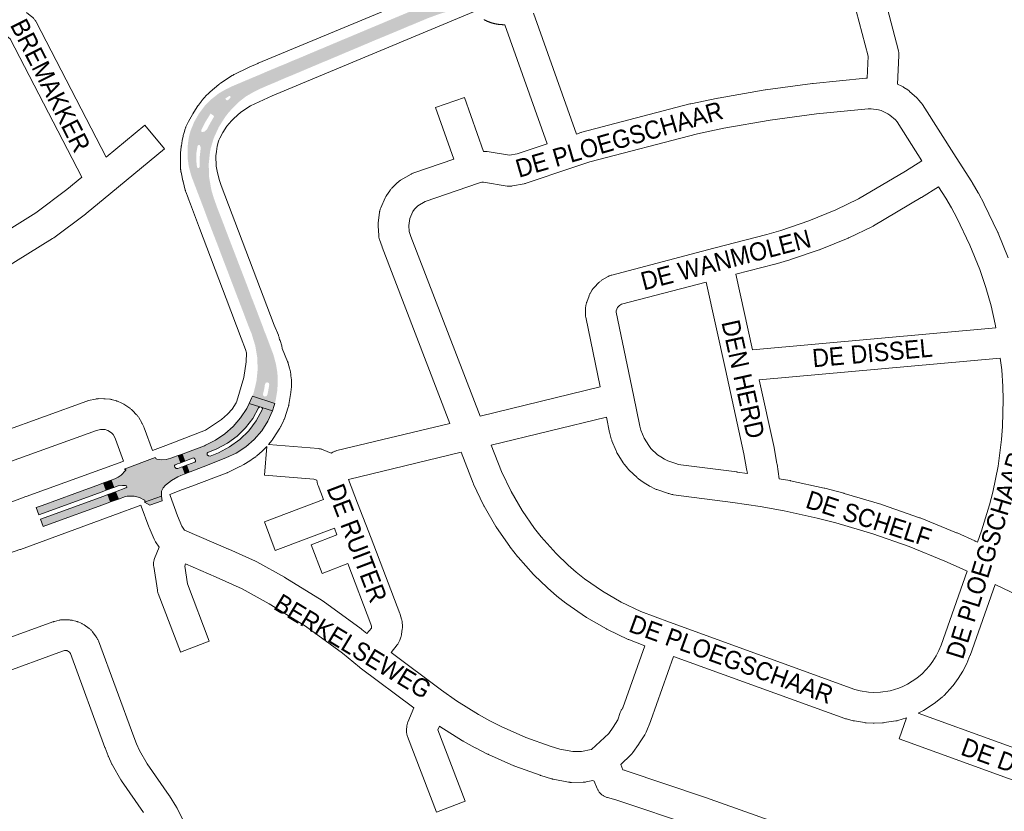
# Paper-space layout 'Layout1' of a CAD drawing. Header units: metres. Extents: x 123097 to 144122, y 392739 to 407589.
# Tile 473 of 510: x 138419 to 138836, y 400017 to 400352. Entities that reach past the tile are written whole.
import ezdxf
from ezdxf.enums import TextEntityAlignment as Align

# ---------------------------------------------------------------- set-up
doc = ezdxf.new("R2010")
doc.units = ezdxf.units.M
doc.header["$MEASUREMENT"] = 0
for name, color, linetype, lineweight in [('gs-anno-wegen algemeen tekst', 7, 'Continuous', 0), ('gs-knt-aanvullende hoofdweg', 7, 'Continuous', 0), ('gs-knt-wegen algemeen', 7, 'Continuous', 0), ('ir-ARC-asfalt-hoofdwegen-te inspecteren', 5, 'Continuous', 0)]:
    doc.layers.add(name, color=color, linetype=linetype, lineweight=lineweight)
doc.styles.add('Style-Arial', font='arial.ttf')

psp = doc.layouts.get("Layout1")

# ---------------------------------------------------------------- hatches: boundary and pattern name
at = {"layer": 'ir-ARC-asfalt-hoofdwegen-te inspecteren', "linetype": 'Continuous', "lineweight": 13, "extrusion": (0, 0, -1)}
h = psp.add_hatch(color=5, dxfattribs=at)
h.paths.add_polyline_path([(-138500.308, 400297.766), (-138500.935, 400300.018), (-138501.653, 400302.242), (-138503.736, 400306.742), (-138506.384, 400310.934), (-138507.653, 400312.556), (-138509.001, 400314.113), (-138511.953, 400317.138), (-138515.298, 400319.721), (-138518.97, 400321.813), (-138521.377, 400322.966), (-138524.945, 400324.511), (-138527.539, 400325.577), (-138530.87, 400327.038), (-138532.352, 400327.67), (-138534.198, 400328.403), (-138539.905, 400330.822), (-138541.377, 400331.449), (-138547.151, 400333.889), (-138547.501, 400334.061), (-138548.711, 400334.518), (-138556.249, 400337.707), (-138557.713, 400338.333), (-138560.692, 400339.59), (-138562.648, 400340.403), (-138570.198, 400343.609), (-138573.499, 400344.961), (-138581.031, 400348.099), (-138584.529, 400349.595), (-138585.316, 400349.889), (-138592.081, 400352.731), (-138596.297, 400354.289), (-138598.4, 400354.978), (-138600.522, 400355.615), (-138605.357, 400356.991), (-138609.213, 400357.989), (-138611.273, 400358.451), (-138612.299, 400358.709), (-138613.78, 400358.865), (-138613.94, 400358.865), (-138614.094, 400358.812), (-138612.657, 400360.77), (-138611.576, 400362.944), (-138611.265, 400362.459), (-138610.223, 400362.067), (-138607.924, 400361.309), (-138606.658, 400360.919), (-138606.214, 400361.034), (-138606.033, 400361.455), (-138606.255, 400361.856), (-138607.561, 400362.388), (-138609.794, 400363.374), (-138610.757, 400363.745), (-138611.095, 400363.772), (-138611.353, 400363.551), (-138610.692, 400366.436), (-138610.646, 400369.395), (-138610.589, 400369.096), (-138610.418, 400368.845), (-138607.909, 400367.376), (-138606.291, 400366.475), (-138598.542, 400362.272), (-138594.721, 400360.229), (-138591.001, 400358.319), (-138589.098, 400357.443), (-138581.36, 400354.219), (-138575.028, 400351.578), (-138573.242, 400350.806), (-138565.647, 400347.64), (-138564.308, 400347.078), (-138557.85, 400344.354), (-138556.167, 400343.664), (-138548.646, 400340.493), (-138547.633, 400340.043), (-138547.228, 400339.919), (-138540.571, 400337.084), (-138539.029, 400336.423), (-138534.701, 400334.647), (-138531.521, 400333.261), (-138529.78, 400332.582), (-138523.206, 400329.825), (-138521.946, 400329.256), (-138514.376, 400326.081), (-138513.13, 400325.548), (-138509.59, 400324.045), (-138506.608, 400322.628), (-138503.75, 400320.975), (-138500.569, 400318.487), (-138497.715, 400315.63), (-138495.241, 400312.34), (-138493.211, 400308.758), (-138491.661, 400304.945), (-138491.045, 400302.533), (-138490.648, 400300.076), (-138495.142, 400299.122), (-138495.561, 400299.012)])
h.paths.add_polyline_path([(-138507.119, 400317.951), (-138507.514, 400318.082), (-138508.554, 400318.974), (-138508.681, 400319.406), (-138508.412, 400319.767), (-138507.962, 400319.77), (-138506.385, 400318.679), (-138506.781, 400318.194)], flags=16)
h.paths.add_polyline_path([(-138496.555, 400304.51), (-138497.731, 400304.779), (-138498.603, 400305.612), (-138500.029, 400308.291), (-138501.526, 400310.856), (-138501.592, 400311.254), (-138501.346, 400311.573), (-138500.203, 400312.365), (-138498.051, 400308.893), (-138496.206, 400305.249), (-138496.205, 400304.797)], flags=16)
at = {"layer": 'ir-ARC-asfalt-hoofdwegen-te inspecteren', "linetype": 'Continuous', "lineweight": 13}
h = psp.add_hatch(color=5, dxfattribs=at)
h.paths.add_polyline_path([(138527.393, 400189.482), (138517.919, 400192.612), (138518.448, 400194.025), (138519.628, 400198.947), (138520.134, 400203.925), (138519.976, 400208.926), (138519.156, 400213.862), (138517.688, 400218.646), (138517.619, 400218.934), (138517.068, 400220.238), (138515.655, 400223.841), (138513.86, 400228.6), (138509.134, 400240.967), (138507.333, 400245.725), (138504.247, 400253.792), (138503.869, 400254.868), (138500.896, 400262.533), (138498.565, 400268.672), (138497.706, 400271.032), (138495.682, 400276.347), (138495.029, 400278.051), (138493.803, 400281.282), (138492.195, 400285.476), (138491.819, 400286.619), (138490.906, 400290.171), (138490.436, 400293.809), (138490.417, 400297.477), (138490.648, 400300.076), (138495.142, 400299.122), (138494.687, 400298.694), (138494.196, 400295.707), (138494.109, 400292.681), (138494.426, 400289.671), (138494.736, 400289.255), (138495.253, 400289.293), (138495.499, 400289.749), (138495.54, 400293.524), (138495.953, 400297.276), (138495.947, 400298.081), (138495.702, 400298.847), (138495.64, 400298.936), (138495.561, 400299.012), (138500.308, 400297.766), (138499.974, 400296.32), (138499.396, 400290.879), (138499.578, 400285.41), (138500.518, 400280.019), (138501.553, 400276.542), (138502.528, 400273.817), (138503.019, 400272.436), (138504.731, 400268.029), (138507.622, 400260.434), (138508.786, 400257.373), (138510.538, 400252.818), (138512.321, 400248.162), (138515.283, 400240.483), (138516.39, 400237.564), (138517.706, 400233.977), (138518.075, 400233.154), (138519.373, 400229.747), (138522.275, 400222.128), (138522.831, 400220.542), (138523.802, 400218.154), (138525.143, 400214.567), (138526.682, 400210.498), (138527.037, 400209.353), (138527.881, 400206.171), (138528.423, 400202.923), (138528.602, 400200.954), (138528.668, 400198.979), (138528.455, 400194.921), (138527.774, 400190.915)])
h.paths.add_polyline_path([(138523.003, 400192.432), (138522.465, 400192.915), (138522.426, 400193.637), (138522.908, 400195.598), (138523.234, 400197.64), (138523.545, 400198.261), (138524.203, 400198.484), (138524.273, 400198.477), (138524.894, 400198.098), (138525.042, 400197.386), (138524.646, 400195.094), (138524.237, 400193.111), (138523.772, 400192.495)], flags=16)
for points in [[(138526.409, 400186.403), (138527.168, 400188.636), (138527.393, 400189.482), (138517.919, 400192.612), (138517.577, 400191.7), (138516.578, 400189.427), (138521.036, 400188.056), (138521.664, 400187.982), (138521.928, 400187.781)], [(138490.418, 400163.482), (138489.933, 400163.297), (138491.092, 400160.32), (138491.476, 400160.467), (138496.997, 400162.613), (138506.709, 400166.387), (138511.069, 400168.441), (138515.097, 400171.088), (138518.712, 400174.276), (138521.842, 400177.941), (138524.425, 400182.011), (138526.409, 400186.403), (138521.928, 400187.781), (138522.16, 400187.286), (138522.069, 400186.748), (138519.527, 400182.106), (138516.332, 400177.887), (138512.554, 400174.18), (138508.275, 400171.067), (138503.586, 400168.613), (138499.969, 400167.141), (138499.256, 400167.226), (138498.787, 400167.77), (138498.69, 400168.079), (138498.704, 400168.474), (138499.001, 400168.734), (138502.901, 400170.303), (138507.354, 400172.642), (138511.416, 400175.609), (138514.999, 400179.14), (138518.026, 400183.158), (138520.43, 400187.577), (138521.036, 400188.056), (138516.578, 400189.427), (138515.5, 400187.298), (138512.886, 400183.334), (138509.781, 400179.741), (138506.236, 400176.582), (138502.312, 400173.908), (138498.075, 400171.765), (138497.608, 400171.59), (138492.66, 400169.718), (138488.553, 400168.196), (138488.112, 400168.032), (138489.259, 400165.028), (138489.757, 400165.219), (138492.834, 400166.377), (138493.237, 400166.356), (138493.51, 400166.059), (138493.648, 400165.705), (138493.785, 400165.351), (138493.765, 400164.942), (138493.473, 400164.656)], [(138458.08, 400157.026), (138459.259, 400153.91), (138461.1, 400154.531), (138462.928, 400154.779), (138464.14, 400154.75), (138464.583, 400154.516), (138464.663, 400154.022), (138464.318, 400153.66), (138459.944, 400152.075), (138461.114, 400148.946), (138464.15, 400149.998), (138464.851, 400150.144), (138465.558, 400150.239), (138467.888, 400150.196), (138470.144, 400149.616), (138472.206, 400148.53), (138472.319, 400148.455), (138472.394, 400148.342), (138472.405, 400147.937), (138472.145, 400147.627), (138479.411, 400150.261), (138479.357, 400150.739), (138479.433, 400152.323), (138480.062, 400153.779), (138481.163, 400154.921), (138483.628, 400156.851), (138486.341, 400158.412), (138487.519, 400158.913), (138488.962, 400159.503), (138489.393, 400159.668), (138488.239, 400162.651), (138487.795, 400162.481), (138486.3, 400161.923), (138485.551, 400161.937), (138485.042, 400162.487), (138484.886, 400162.961), (138484.919, 400163.149), (138485.037, 400163.334), (138485.213, 400163.465), (138485.643, 400163.652), (138486.141, 400163.869), (138487.096, 400164.201), (138487.577, 400164.385), (138486.428, 400167.408), (138486.093, 400167.284), (138484.488, 400166.689), (138483.397, 400166.285), (138481.423, 400165.721), (138479.373, 400165.595), (138478.37, 400165.696), (138477.384, 400165.902), (138477.115, 400166.068), (138476.999, 400166.363), (138476.85, 400166.243), (138476.71, 400166.627), (138463.624, 400161.697), (138463.988, 400161.677), (138464.239, 400161.413), (138464.27, 400161.209), (138464.206, 400161.012), (138462.279, 400159.064), (138461.027, 400158.228), (138459.668, 400157.58)], [(138454.799, 400155.81), (138453.111, 400155.185), (138442.619, 400151.357), (138428.912, 400146.303), (138426.365, 400145.424), (138427.502, 400142.306), (138454.285, 400152.075), (138455.974, 400152.698)], [(138428.149, 400140.416), (138429.327, 400137.345), (138431.946, 400138.289), (138456.089, 400147.108), (138457.779, 400147.726), (138456.642, 400150.862), (138454.953, 400150.241)]]:
    psp.add_hatch(color=5, dxfattribs=at).paths.add_polyline_path(points, flags=0)

# ---------------------------------------------------------------- linework, layer by layer
at = {"layer": 'gs-knt-aanvullende hoofdweg', "color": 7, "linetype": 'Continuous', "flags": 128}
for points in [[(138475.585, 400169.54), (138481.241, 400171.638), (138481.279, 400171.653), (138483.045, 400172.32), (138498.035, 400178.157), (138504.775, 400182.653), (138507.357, 400184.905), (138509.271, 400187.04), (138511.017, 400189.776), (138511.362, 400190.5), (138514.276, 400200.546), (138515.271, 400207.076), (138515.339, 400210.896), (138515.018, 400212.323), (138513.168, 400217.203), (138506.814, 400233.958), (138495.492, 400263.801), (138491.637, 400273.981), (138491.628, 400274.005), (138490.668, 400276.564), (138490.659, 400276.59), (138490.629, 400276.67), (138489.701, 400279.234), (138489.621, 400279.467), (138489.598, 400279.544), (138489.585, 400279.584), (138489.549, 400279.702), (138489.484, 400279.94), (138488.555, 400283.595), (138488.526, 400283.716), (138488.502, 400283.818), (138488.163, 400285.25), (138488.124, 400285.423), (138487.667, 400287.581), (138487.652, 400287.652), (138487.608, 400287.878), (138487.589, 400287.986), (138487.56, 400288.177), (138487.551, 400288.255), (138487.542, 400288.322), (138487.534, 400288.393), (138487.525, 400288.478), (138487.509, 400288.659), (138487.501, 400288.78), (138487.492, 400288.998), (138487.49, 400289.083), (138487.399, 400292.322), (138487.396, 400292.532), (138487.396, 400294.668), (138487.397, 400294.793), (138487.398, 400294.864), (138487.399, 400294.999), (138487.406, 400295.155), (138487.409, 400295.227), (138487.412, 400295.268), (138487.415, 400295.331), (138487.446, 400295.661), (138487.749, 400298.266), (138487.778, 400298.483), (138487.803, 400298.641), (138487.812, 400298.699), (138488.186, 400300.923), (138488.21, 400301.059), (138488.511, 400302.673), (138488.526, 400302.751), (138488.568, 400302.961), (138488.607, 400303.129), (138488.636, 400303.248), (138488.707, 400303.503), (138488.716, 400303.532), (138489.097, 400304.82), (138489.117, 400304.886), (138489.408, 400305.839), (138489.42, 400305.876), (138489.515, 400306.164), (138489.523, 400306.189), (138489.635, 400306.484), (138489.64, 400306.496), (138489.77, 400306.799), (138490.517, 400308.434), (138490.66, 400308.729), (138490.816, 400309.018), (138492.511, 400312.007), (138492.689, 400312.304), (138494.546, 400315.251), (138494.6, 400315.336), (138494.701, 400315.489), (138494.787, 400315.611), (138494.866, 400315.72), (138494.985, 400315.876), (138495.039, 400315.945), (138496.397, 400317.681), (138496.525, 400317.841), (138497.543, 400319.071), (138497.618, 400319.161), (138497.719, 400319.281), (138497.849, 400319.427), (138497.903, 400319.484), (138498.092, 400319.682), (138499.593, 400321.185), (138499.814, 400321.397), (138500.044, 400321.601), (138503.694, 400324.699), (138503.931, 400324.893), (138504.015, 400324.955), (138504.053, 400324.986), (138504.094, 400325.014), (138504.177, 400325.077), (138504.43, 400325.25), (138509.37, 400328.496), (138509.646, 400328.669), (138509.649, 400328.671), (138509.691, 400328.695), (138509.724, 400328.714), (138509.928, 400328.829), (138509.935, 400328.833), (138510.028, 400328.881), (138510.088, 400328.913), (138510.144, 400328.94), (138510.218, 400328.978), (138510.228, 400328.982), (138516.316, 400331.934), (138516.543, 400332.039), (138520.151, 400333.642), (138520.306, 400333.709), (138606.442, 400369.675)], [(138611.551, 400355.531), (138526.247, 400319.913), (138522.648, 400318.22), (138517.096, 400315.601), (138513.063, 400312.951), (138510, 400310.35), (138509.007, 400309.357), (138507.1, 400306.976), (138505.442, 400304.36), (138504.042, 400301.893), (138503.645, 400301.025), (138503.537, 400300.663), (138503.025, 400298.484), (138502.643, 400296.313), (138502.423, 400294.42), (138502.495, 400290.093), (138503.141, 400287.184), (138503.95, 400283.998), (138504.734, 400281.835), (138504.738, 400281.822), (138527.168, 400222.645), (138528.913, 400218.468), (138529.033, 400218.163), (138529.139, 400217.854), (138529.231, 400217.54), (138529.31, 400217.223), (138529.437, 400216.659), (138529.617, 400216.185), (138529.76, 400215.773), (138530.204, 400214.36), (138530.316, 400213.965), (138530.407, 400213.564), (138530.475, 400213.159), (138530.534, 400212.746), (138532.786, 400207.34), (138532.8, 400207.305), (138532.89, 400207.08), (138532.902, 400207.05), (138532.972, 400206.852), (138532.98, 400206.827), (138533.005, 400206.755), (138533.096, 400206.457), (138533.681, 400204.428), (138533.791, 400203.954), (138533.792, 400203.951), (138533.793, 400203.947), (138533.871, 400203.552), (138534.163, 400201.949), (138534.21, 400201.483), (138534.221, 400201.375), (138534.234, 400201.265), (138534.239, 400201.19), (138534.244, 400201.137), (138534.414, 400199.437), (138534.433, 400196.912), (138534.273, 400194.963), (138534.247, 400194.639), (138534.244, 400194.608), (138534.241, 400194.572), (138534.22, 400194.395), (138534.189, 400194.183), (138533.373, 400189.108), (138533.318, 400188.807), (138533.305, 400188.747), (138533.296, 400188.707), (138533.281, 400188.64), (138533.251, 400188.507), (138533.199, 400188.309), (138533.187, 400188.27), (138533.171, 400188.21), (138533.08, 400187.917), (138531.449, 400183.044), (138531.346, 400182.757), (138531.308, 400182.663), (138531.29, 400182.615), (138531.269, 400182.567), (138531.231, 400182.474), (138531.106, 400182.196), (138529.962, 400179.796), (138529.824, 400179.522), (138529.674, 400179.253), (138529.514, 400178.99), (138526.769, 400174.687), (138526.619, 400174.46), (138526.511, 400174.309), (138526.494, 400174.286), (138526.46, 400174.239), (138526.231, 400173.947), (138524.688, 400172.064)], [(138624.908, 400350.036), (138624.863, 400350.035), (138624.695, 400350.033), (138624.561, 400350.033), (138624.505, 400350.033), (138624.37, 400350.034), (138624.258, 400350.036), (138624.209, 400350.037), (138624.167, 400350.036), (138624.124, 400350.039), (138624.012, 400350.042), (138623.878, 400350.047), (138623.822, 400350.05), (138623.688, 400350.056), (138623.58, 400350.061), (138623.445, 400350.069), (138623.33, 400350.077), (138623.196, 400350.087), (138623.136, 400350.092), (138623.003, 400350.103), (138622.897, 400350.112), (138622.763, 400350.125), (138622.653, 400350.137), (138622.602, 400350.142), (138622.579, 400350.145), (138622.519, 400350.152), (138622.457, 400350.159), (138622.324, 400350.175), (138622.214, 400350.189), (138622.081, 400350.207), (138621.971, 400350.223), (138621.838, 400350.243), (138621.729, 400350.26), (138621.596, 400350.282), (138621.533, 400350.292), (138621.401, 400350.315), (138621.347, 400350.325), (138621.215, 400350.349), (138621.053, 400350.38), (138620.921, 400350.407), (138620.856, 400350.421), (138620.725, 400350.449), (138620.619, 400350.473), (138620.488, 400350.503), (138620.435, 400350.515), (138620.304, 400350.546), (138620.185, 400350.575), (138620.055, 400350.608), (138619.951, 400350.635), (138619.821, 400350.67), (138619.754, 400350.688), (138619.625, 400350.724), (138619.533, 400350.751), (138619.529, 400350.752), (138619.522, 400350.754), (138619.393, 400350.792), (138619.342, 400350.807), (138619.213, 400350.846), (138619.095, 400350.883), (138618.967, 400350.924), (138618.85, 400350.963), (138618.723, 400351.006), (138618.673, 400351.023), (138618.545, 400351.067), (138618.429, 400351.108), (138618.303, 400351.154), (138618.204, 400351.191), (138618.078, 400351.239), (138618.046, 400351.251), (138618.043, 400351.253), (138618.011, 400351.265), (138617.886, 400351.314), (138617.818, 400351.341), (138617.694, 400351.391), (138617.551, 400351.45), (138617.427, 400351.503), (138617.407, 400351.512), (138617.284, 400351.565), (138617.144, 400351.627), (138617, 400351.693), (138616.878, 400351.749), (138616.72, 400351.824), (138616.614, 400351.875), (138616.606, 400351.879), (138616.598, 400351.883), (138616.531, 400351.916), (138616.411, 400351.976), (138616.344, 400352.01), (138616.225, 400352.071), (138616.137, 400352.117), (138616.018, 400352.18)], [(138524.002, 400171.294), (138522.04, 400169.274), (138519.764, 400167.304), (138519.537, 400167.112), (138519.522, 400167.1), (138519.504, 400167.086), (138519.303, 400166.929), (138518.606, 400166.407), (138518.38, 400166.244), (138516.825, 400165.151), (138514.329, 400163.653), (138514.047, 400163.488), (138513.969, 400163.445), (138513.006, 400162.911), (138512.652, 400162.727), (138507.539, 400160.236), (138507.532, 400160.233), (138507.471, 400160.203), (138507.419, 400160.179), (138507.3, 400160.122), (138507.185, 400160.071), (138507.151, 400160.056), (138507.117, 400160.042), (138507.063, 400160.02), (138506.825, 400159.924), (138492.299, 400154.464), (138488.278, 400152.952), (138482.883, 400150.925)], [(138392.752, 400138.93), (138421.947, 400150.037), (138422.057, 400150.078), (138461.536, 400164.393), (138463.362, 400165.055)], [(138470.681, 400146.385), (138468.432, 400145.557), (138461.442, 400142.982), (138419.605, 400127.576), (138419.45, 400127.52), (138400.469, 400121)]]:
    psp.add_lwpolyline(points, dxfattribs=at)
at = {"layer": 'gs-knt-wegen algemeen', "color": 7, "linetype": 'Continuous', "flags": 128}
for points in [[(138636.993, 400354.91), (138655.147, 400303.702), (138657.008, 400304.321), (138657.206, 400304.383), (138657.209, 400304.385), (138657.213, 400304.385), (138657.413, 400304.441), (138703.25, 400316.45), (138703.412, 400316.491), (138703.575, 400316.527), (138715.065, 400318.915), (138715.267, 400318.953), (138735.057, 400322.418), (138735.313, 400322.458), (138755.227, 400325.132), (138755.464, 400325.16), (138777.763, 400327.323), (138778.019, 400327.342), (138778.272, 400327.352), (138778.714, 400336.649), (138768.651, 400375.288, -0.3839127)], [(138601.597, 400181.043), (138572.886, 400255.7), (138572.807, 400255.917), (138571.754, 400258.974), (138571.664, 400259.256), (138571.586, 400259.543), (138571.522, 400259.833), (138571.472, 400260.125), (138571.434, 400260.419), (138571.41, 400260.714), (138571.173, 400264.774), (138571.163, 400265.067), (138571.165, 400265.36), (138571.181, 400265.653), (138571.21, 400265.945), (138571.77, 400270.514), (138571.81, 400270.79), (138571.862, 400271.063), (138571.925, 400271.335), (138572, 400271.603), (138572.086, 400271.868), (138572.183, 400272.129), (138572.292, 400272.385), (138574.211, 400276.665), (138574.328, 400276.912), (138574.455, 400277.154), (138574.592, 400277.391), (138574.74, 400277.621), (138576.115, 400279.677), (138576.266, 400279.893), (138576.426, 400280.104), (138576.594, 400280.307), (138576.771, 400280.504), (138576.955, 400280.693), (138579.417, 400283.121), (138579.613, 400283.307), (138579.817, 400283.484), (138580.028, 400283.653), (138580.246, 400283.813), (138580.471, 400283.964), (138580.701, 400284.105), (138585.115, 400286.687), (138585.342, 400286.814), (138585.573, 400286.931), (138585.81, 400287.039), (138586.05, 400287.138), (138586.294, 400287.227), (138603.205, 400293.016), (138595.457, 400314.872, -0.3864013), (138595.463, 400314.884), (138607.717, 400319.228, -0.3864012), (138607.729, 400319.221), (138615.84, 400296.342), (138616.316, 400296.342), (138616.586, 400296.336), (138616.856, 400296.32), (138617.125, 400296.292), (138617.393, 400296.252), (138626.756, 400294.682), (138630.096, 400295.332), (138642.795, 400299.58), (138624.908, 400350.036)], [(138455.907, 400293.838), (138472.354, 400307.428, -0.3621112), (138472.366, 400307.427), (138480.649, 400297.404, -0.3621106), (138480.648, 400297.392), (138457.974, 400278.656), (138457.965, 400278.648), (138447.448, 400269.988), (138447.204, 400269.797), (138433.742, 400259.749), (138433.515, 400259.587), (138433.285, 400259.438), (138433.282, 400259.436), (138433.278, 400259.433), (138412.352, 400246.441)], [(138566.419, 400091.928), (138568.289, 400094.296), (138568.397, 400095.049), (138568.112, 400095.999), (138558.342, 400121.584), (138547.506, 400117.397, -0.3850006), (138547.494, 400117.402), (138542.808, 400129.53, -0.3849981), (138542.813, 400129.542), (138553.697, 400133.747), (138552.618, 400136.573), (138527.584, 400127.115, -0.3851379), (138527.571, 400127.12), (138522.976, 400139.282, -0.3851358), (138522.981, 400139.295), (138547.973, 400148.737), (138545.706, 400154.673), (138545.609, 400154.946), (138545.524, 400155.223), (138545.451, 400155.503), (138545.391, 400155.787), (138545.344, 400156.073), (138545.224, 400156.908), (138543.899, 400157.438), (138523.023, 400159.136, -0.3841309), (138523.014, 400159.147), (138524.002, 400171.294)], [(138595.865, 400016.23), (138583.598, 400048.35), (138583.496, 400048.638), (138583.407, 400048.931), (138583.332, 400049.228), (138583.271, 400049.528), (138583.225, 400049.83), (138583.192, 400050.135), (138583.174, 400050.44), (138583.17, 400050.746), (138583.181, 400051.052), (138583.206, 400051.357), (138583.34, 400052.623), (138583.379, 400052.925), (138583.432, 400053.224), (138583.499, 400053.521), (138583.58, 400053.814), (138583.674, 400054.103), (138583.782, 400054.387), (138586.267, 400060.507), (138563.51, 400077.436), (138563.239, 400077.649), (138556.074, 400083.594), (138540.398, 400095.031), (138524.978, 400104.497), (138513.639, 400110.852), (138502.595, 400115.838), (138489.57, 400121.453), (138489.22, 400120.57), (138490.4, 400112.972), (138499.634, 400088.79, -0.4444277), (138499.629, 400088.779), (138487.482, 400084.141, -0.4444273), (138487.471, 400084.146), (138477.991, 400108.971), (138477.899, 400109.229), (138477.817, 400109.491), (138477.747, 400109.756), (138477.688, 400110.024), (138477.64, 400110.294), (138476.083, 400120.32), (138476.042, 400120.631), (138476.017, 400120.944), (138476.006, 400121.258), (138476.011, 400121.572), (138476.031, 400121.886), (138476.066, 400122.198), (138476.115, 400122.508), (138476.18, 400122.815), (138476.26, 400123.119), (138476.354, 400123.419), (138476.462, 400123.713), (138478.364, 400128.522), (138476.826, 400130.838), (138476.663, 400131.097), (138476.512, 400131.364), (138476.373, 400131.638), (138476.248, 400131.918), (138474.156, 400136.9), (138474.044, 400137.185), (138470.812, 400146.026), (138470.681, 400146.385)], [(138915.164, 400002.537), (138870.134, 400018.882), (138791.833, 400047.302, -0.3853814), (138791.827, 400047.314), (138795.06, 400056.221)], [(138705.581, 400010.155), (138671.886, 400021.538), (138668.386, 400022.431), (138668.09, 400022.514), (138667.798, 400022.611), (138667.512, 400022.721), (138667.231, 400022.845), (138666.956, 400022.982), (138666.687, 400023.132), (138666.426, 400023.294), (138666.173, 400023.469), (138665.929, 400023.655), (138665.694, 400023.852), (138665.468, 400024.061), (138665.252, 400024.28), (138665.047, 400024.509), (138664.853, 400024.747), (138664.67, 400024.994), (138664.499, 400025.249), (138664.341, 400025.512), (138664.195, 400025.783), (138664.062, 400026.06), (138663.942, 400026.343), (138662.748, 400029.36), (138662.095, 400029.609), (138659.318, 400029.043), (138659.009, 400028.988), (138658.699, 400028.948), (138658.386, 400028.922), (138658.073, 400028.912), (138653.091, 400028.87), (138652.831, 400028.873), (138652.571, 400028.887), (138652.313, 400028.91), (138652.055, 400028.944), (138651.799, 400028.989), (138645.3, 400030.247), (138645.075, 400030.294), (138644.853, 400030.35), (138644.632, 400030.413), (138640.11, 400031.797), (138639.957, 400031.846), (138639.805, 400031.899), (138629.039, 400035.785), (138628.824, 400035.867), (138628.612, 400035.956), (138617.879, 400040.712), (138617.721, 400040.785), (138617.565, 400040.861), (138612.464, 400043.455), (138612.262, 400043.562), (138607.256, 400046.333), (138607.108, 400046.418), (138606.963, 400046.506), (138597.254, 400052.564), (138597.127, 400052.646), (138596.492, 400051.081), (138608.028, 400020.874, -0.4444251), (138608.023, 400020.863), (138595.876, 400016.225, -0.4444255)]]:
    psp.add_lwpolyline(points, format="xyb", dxfattribs=at)
for points in [[(138781.251, 400378.569), (138791.564, 400338.971), (138791.629, 400338.697), (138791.682, 400338.421), (138791.723, 400338.143), (138791.752, 400337.864), (138791.769, 400337.583), (138791.774, 400337.302), (138791.767, 400337.021), (138791.185, 400324.783), (138792.999, 400323.945), (138793.286, 400323.804), (138793.565, 400323.649), (138793.836, 400323.481), (138795.538, 400322.365), (138795.737, 400322.23), (138795.93, 400322.088), (138796.118, 400321.938), (138796.301, 400321.781), (138799.337, 400319.077), (138799.57, 400318.859), (138799.792, 400318.63), (138800.003, 400318.39), (138801.308, 400316.828), (138801.484, 400316.608), (138801.65, 400316.38), (138801.806, 400316.146)], [(138422.161, 400355.273), (138424.493, 400353.437), (138424.731, 400353.24), (138424.96, 400353.032), (138425.178, 400352.814), (138425.386, 400352.585), (138425.583, 400352.346), (138425.768, 400352.099), (138425.942, 400351.843), (138426.103, 400351.579), (138426.251, 400351.307), (138455.907, 400293.838)], [(138445.632, 400285.359), (138415.329, 400344.081), (138412.075, 400346.642)], [(138801.534, 400292.301), (138791.045, 400308.805), (138790.319, 400309.674), (138788.001, 400311.738), (138787.103, 400312.326), (138784.296, 400313.623), (138783.124, 400313.962), (138780.06, 400314.361), (138778.763, 400314.339), (138756.841, 400312.212), (138737.175, 400309.571), (138717.614, 400306.146), (138706.388, 400303.813), (138660.918, 400291.9), (138653.205, 400289.334), (138633.823, 400282.85), (138633.553, 400282.766), (138633.28, 400282.694), (138633.004, 400282.634), (138628.088, 400281.676), (138627.801, 400281.627), (138627.511, 400281.59), (138627.22, 400281.567), (138626.928, 400281.557), (138626.637, 400281.559), (138626.345, 400281.575), (138626.055, 400281.604), (138625.766, 400281.646), (138615.774, 400283.322), (138615.089, 400283.322), (138613.648, 400282.829), (138591.127, 400275.12), (138587.979, 400273.278), (138586.569, 400271.888), (138585.867, 400270.839), (138584.574, 400267.955), (138584.205, 400264.945), (138584.356, 400262.367), (138585.079, 400260.266), (138614.359, 400184.13)], [(138801.806, 400316.146), (138816.026, 400293.771), (138822.648, 400283.408), (138822.785, 400283.184), (138825.331, 400278.821), (138825.456, 400278.596), (138827.827, 400274.136), (138827.945, 400273.904), (138833.673, 400262.006), (138833.756, 400261.826), (138833.834, 400261.644), (138838.119, 400251.153)], [(138713.359, 400255.256), (138735.867, 400261.113), (138741.802, 400262.825), (138753.61, 400266.84), (138765.112, 400271.569), (138774.664, 400276.162), (138794.537, 400287.9), (138801.534, 400292.301)], [(138406.372, 400258.054), (138426.177, 400270.35), (138439.292, 400280.138), (138445.632, 400285.359)], [(138808.53, 400281.321), (138801.392, 400276.83), (138801.237, 400276.736), (138781.046, 400264.81), (138780.804, 400264.674), (138780.556, 400264.548), (138770.583, 400259.753), (138770.411, 400259.673), (138770.238, 400259.599), (138758.374, 400254.721), (138758.185, 400254.647), (138757.993, 400254.578), (138745.848, 400250.449), (138745.559, 400250.358), (138739.395, 400248.579), (138739.229, 400248.534), (138722.703, 400244.234)], [(138832.771, 400221.525), (138832.549, 400223.046), (138830.79, 400230.92), (138828.613, 400238.69), (138826.023, 400246.332), (138821.855, 400256.537), (138816.27, 400268.139), (138814.02, 400272.37), (138811.606, 400276.508), (138808.53, 400281.321)], [(138665.257, 400196.5), (138659.095, 400226.113), (138659.047, 400226.37), (138659.01, 400226.629), (138658.982, 400226.889), (138658.965, 400227.15), (138658.959, 400227.412), (138658.953, 400228.838), (138658.959, 400229.143), (138658.979, 400229.447), (138659.013, 400229.75), (138659.207, 400231.164), (138659.25, 400231.434), (138659.305, 400231.703), (138659.37, 400231.969), (138659.447, 400232.232), (138659.534, 400232.491), (138660.502, 400235.167), (138660.6, 400235.423), (138660.709, 400235.674), (138660.828, 400235.92), (138660.958, 400236.161), (138661.098, 400236.396), (138661.852, 400237.607), (138662.001, 400237.836), (138662.16, 400238.059), (138662.328, 400238.274), (138662.505, 400238.483), (138662.691, 400238.684), (138664.666, 400240.733), (138664.882, 400240.947), (138665.108, 400241.15), (138665.343, 400241.343), (138665.587, 400241.525), (138665.839, 400241.695), (138666.098, 400241.853), (138668.563, 400243.276), (138668.817, 400243.415), (138669.078, 400243.543), (138669.343, 400243.659), (138669.614, 400243.764), (138669.889, 400243.856), (138670.167, 400243.935), (138713.342, 400255.252), (138713.351, 400255.254)], [(138713.351, 400255.254), (138713.354, 400255.255), (138713.359, 400255.256)], [(138713.351, 400255.254), (138713.354, 400255.255), (138713.359, 400255.256)], [(138722.703, 400244.234), (138729.773, 400212.257)], [(138723.268, 400160.42), (138727.582, 400159.757), (138727.28, 400161.781), (138726.128, 400168.186), (138718.295, 400203.859), (138710.097, 400240.942), (138674.315, 400231.563), (138673.403, 400231.036), (138672.542, 400230.142), (138672.513, 400230.097), (138672.013, 400228.713), (138671.975, 400228.434), (138671.976, 400228.123), (138679.286, 400192.987), (138679.29, 400192.97), (138681.966, 400179.927), (138682.414, 400178.234), (138683.817, 400174.783), (138685.784, 400171.621), (138686.743, 400170.444), (138689.546, 400167.785), (138690.86, 400166.823), (138692.424, 400165.891), (138693.929, 400165.126), (138697.647, 400163.837), (138698.325, 400163.673), (138723.118, 400160.441), (138723.26, 400160.421), (138723.264, 400160.421), (138723.268, 400160.42)], [(138729.773, 400212.257), (138832.771, 400221.525)], [(138834.658, 400208.623), (138732.596, 400199.438)], [(138825.084, 400130.681), (138826.8, 400135.553), (138830.173, 400146.482), (138831.534, 400151.847), (138833.756, 400162.971), (138835.215, 400174.221), (138835.645, 400179.739), (138835.949, 400191.135), (138835.813, 400196.707), (138835.363, 400203.8), (138834.658, 400208.623)], [(138614.359, 400184.13), (138665.257, 400196.5)], [(138732.596, 400199.438), (138738.872, 400170.857), (138738.92, 400170.613), (138740.111, 400163.99), (138740.143, 400163.799), (138741.069, 400157.589)], [(138411.962, 400177.527), (138447.782, 400190.468), (138448.021, 400190.549), (138448.263, 400190.621), (138448.508, 400190.683), (138451.374, 400191.355), (138451.674, 400191.418), (138451.977, 400191.467), (138452.282, 400191.501), (138452.588, 400191.521), (138452.895, 400191.527), (138454.94, 400191.516), (138455.253, 400191.507), (138455.564, 400191.483), (138457.45, 400191.291), (138457.741, 400191.254), (138458.03, 400191.205), (138458.317, 400191.143), (138458.6, 400191.068), (138460.284, 400190.581), (138460.527, 400190.505), (138460.767, 400190.42), (138461.004, 400190.326), (138462.301, 400189.778), (138462.579, 400189.653), (138462.852, 400189.515), (138463.117, 400189.364), (138463.375, 400189.201), (138466.002, 400187.455), (138466.235, 400187.293), (138466.461, 400187.12), (138466.679, 400186.938), (138466.889, 400186.746), (138467.09, 400186.546), (138468.832, 400184.734), (138469.039, 400184.509), (138469.234, 400184.274), (138469.419, 400184.031), (138469.592, 400183.779), (138469.752, 400183.519), (138471.033, 400181.338), (138471.138, 400181.152), (138471.237, 400180.963), (138471.33, 400180.771), (138471.864, 400179.615), (138471.97, 400179.374), (138472.065, 400179.128), (138475.585, 400169.54)], [(138667.892, 400183.742), (138619.097, 400171.883)], [(138732.954, 400145.761), (138721.361, 400147.54), (138696.295, 400150.808), (138696.065, 400150.842), (138695.836, 400150.884), (138695.609, 400150.935), (138694.284, 400151.255), (138693.979, 400151.336), (138693.68, 400151.432), (138689.243, 400152.97), (138688.966, 400153.073), (138688.694, 400153.189), (138688.427, 400153.317), (138686.329, 400154.383), (138686.134, 400154.486), (138685.943, 400154.596), (138683.928, 400155.798), (138683.67, 400155.961), (138683.419, 400156.135), (138681.523, 400157.522), (138681.304, 400157.69), (138681.091, 400157.867), (138680.887, 400158.053), (138677.48, 400161.285), (138677.282, 400161.48), (138677.094, 400161.684), (138676.914, 400161.895), (138675.429, 400163.717), (138675.258, 400163.935), (138675.098, 400164.161), (138674.947, 400164.392), (138672.467, 400168.38), (138672.326, 400168.618), (138672.196, 400168.861), (138672.075, 400169.111), (138671.966, 400169.365), (138670.196, 400173.715), (138670.098, 400173.973), (138670.01, 400174.236), (138669.933, 400174.502), (138669.332, 400176.774), (138669.288, 400176.952), (138669.249, 400177.13), (138667.892, 400183.742)], [(138551.343, 400168.484), (138551.987, 400168.844), (138552.249, 400168.983), (138552.517, 400169.109), (138552.79, 400169.223), (138553.068, 400169.325), (138553.351, 400169.414), (138553.637, 400169.49), (138601.597, 400181.043)], [(138463.362, 400165.055), (138459.934, 400174.394), (138459.644, 400175.02), (138458.914, 400176.264), (138458.198, 400177.008), (138456.677, 400178.02), (138456.297, 400178.18), (138455.546, 400178.397), (138454.557, 400178.498), (138453.596, 400178.503), (138451.849, 400178.094), (138410.156, 400163.03)], [(138524.688, 400172.064), (138545.932, 400170.336), (138546.209, 400170.307), (138546.484, 400170.267), (138546.757, 400170.215), (138547.028, 400170.151), (138547.295, 400170.076), (138547.56, 400169.99), (138547.82, 400169.892), (138551.343, 400168.484)], [(138619.097, 400171.883), (138623.478, 400160.609), (138627.481, 400152.188), (138632.142, 400144.144), (138637.478, 400136.451), (138640.275, 400132.905), (138646.53, 400125.896), (138651.674, 400120.908), (138655.104, 400117.96), (138658.648, 400115.16), (138666.232, 400109.893), (138674.166, 400105.303), (138682.464, 400101.377), (138694.612, 400096.749), (138773.038, 400068.303), (138775.331, 400067.724), (138778.917, 400067.131), (138781.171, 400067.033), (138784.016, 400067.125), (138788.065, 400067.723), (138791.741, 400068.818), (138793.382, 400069.478), (138795.4, 400070.518), (138799.363, 400073.042), (138801.618, 400074.896), (138804.721, 400078.27), (138806.207, 400080.319), (138807.528, 400082.479), (138808.677, 400084.736), (138809.645, 400087.076), (138820.722, 400118.335)], [(138606.33, 400168.791), (138558.639, 400157.303)], [(138661.607, 400042.791), (138668.872, 400049.631), (138670.743, 400052.267), (138672.68, 400055.345), (138673.721, 400058.483), (138673.819, 400058.758), (138673.93, 400059.029), (138674.053, 400059.295), (138674.187, 400059.554), (138674.333, 400059.808), (138674.49, 400060.054), (138674.658, 400060.294), (138674.764, 400060.43), (138684.089, 400086.825), (138677.591, 400089.301), (138677.356, 400089.396), (138677.125, 400089.5), (138668.354, 400093.65), (138668.114, 400093.769), (138667.879, 400093.899), (138659.48, 400098.758), (138659.251, 400098.897), (138659.027, 400099.046), (138651.057, 400104.58), (138650.894, 400104.697), (138650.734, 400104.819), (138646.927, 400107.827), (138646.72, 400107.998), (138643.04, 400111.161), (138642.894, 400111.29), (138642.751, 400111.424), (138637.297, 400116.712), (138637.132, 400116.879), (138636.972, 400117.051), (138630.429, 400124.384), (138630.299, 400124.533), (138630.174, 400124.687), (138627.131, 400128.546), (138627.01, 400128.704), (138626.894, 400128.866), (138621.293, 400136.94), (138621.147, 400137.161), (138621.009, 400137.387), (138616.082, 400145.89), (138615.954, 400146.122), (138615.836, 400146.359), (138611.617, 400155.234), (138611.518, 400155.451), (138611.428, 400155.671), (138606.33, 400168.791)], [(138558.639, 400157.303), (138562.467, 400147.278)], [(138741.069, 400157.589), (138745.578, 400156.823), (138745.743, 400156.793), (138745.908, 400156.758), (138760.14, 400153.577), (138760.35, 400153.527), (138768.391, 400151.447), (138768.618, 400151.384), (138784.538, 400146.647), (138784.836, 400146.55), (138800.509, 400141.052), (138800.802, 400140.941), (138816.192, 400134.695), (138816.408, 400134.603), (138823.986, 400131.204), (138824.128, 400131.138), (138825.084, 400130.681)], [(138482.883, 400150.925), (138483.04, 400150.496), (138486.22, 400141.799), (138488.014, 400137.526), (138489.152, 400135.811), (138507.8, 400127.772), (138507.902, 400127.727), (138519.254, 400122.602), (138519.508, 400122.481), (138519.754, 400122.35), (138519.758, 400122.348), (138519.761, 400122.346)], [(138562.467, 400147.278), (138568.174, 400132.334), (138580.36, 400100.421), (138580.44, 400100.198), (138580.513, 400099.972), (138581.1, 400098.018), (138581.175, 400097.745), (138581.239, 400097.469), (138581.29, 400097.191), (138581.33, 400096.911), (138581.357, 400096.629), (138581.448, 400095.408), (138581.463, 400095.125), (138581.465, 400094.842), (138581.456, 400094.56), (138581.434, 400094.277), (138581.4, 400093.997), (138581.058, 400091.62), (138581.007, 400091.319), (138580.942, 400091.02), (138580.863, 400090.725), (138580.771, 400090.434), (138580.318, 400089.114), (138580.209, 400088.82), (138580.086, 400088.532), (138579.949, 400088.249), (138579.799, 400087.974), (138579.635, 400087.706), (138579.459, 400087.446), (138579.271, 400087.195), (138576.657, 400083.884)], [(138732.962, 400145.76), (138732.958, 400145.76), (138732.954, 400145.761)], [(138732.962, 400145.76), (138732.958, 400145.76), (138732.954, 400145.761)], [(138820.722, 400118.335), (138818.585, 400119.356), (138811.187, 400122.675), (138796.051, 400128.818), (138780.674, 400134.212), (138765.017, 400138.871), (138757.194, 400140.894), (138743.232, 400144.015), (138733.009, 400145.751), (138732.962, 400145.76)], [(138519.761, 400122.346), (138531.457, 400115.792), (138531.68, 400115.661), (138547.431, 400105.991), (138547.649, 400105.851), (138547.862, 400105.702), (138563.912, 400093.992), (138564.074, 400093.87), (138564.232, 400093.743), (138566.419, 400091.928)], [(138832.537, 400112.696), (138821.904, 400082.69), (138821.878, 400082.618), (138820.487, 400079.255), (138818.83, 400076.013), (138816.918, 400072.915), (138814.765, 400069.98), (138814.619, 400069.803), (138814.466, 400069.632), (138810.893, 400065.747), (138810.684, 400065.53), (138810.465, 400065.323), (138810.237, 400065.127), (138807.328, 400062.735), (138807.121, 400062.572), (138806.909, 400062.418), (138806.69, 400062.272), (138802.143, 400059.376), (138801.889, 400059.222), (138801.628, 400059.08), (138799.94, 400058.21)], [(138890.441, 400065.094), (138890.014, 400065.79), (138883.641, 400074.009), (138880.293, 400077.87), (138872.978, 400085.427), (138865.175, 400092.387), (138856.884, 400098.76), (138848.1, 400104.542), (138843.633, 400107.143), (138839.046, 400109.593), (138832.537, 400112.696)], [(138411.999, 400089.113), (138433.344, 400096.913), (138433.58, 400096.994), (138433.819, 400097.066), (138434.061, 400097.129), (138436.064, 400097.609), (138436.343, 400097.669), (138436.625, 400097.717), (138436.908, 400097.753), (138437.193, 400097.776), (138437.478, 400097.787), (138437.763, 400097.785), (138440.437, 400097.71), (138440.727, 400097.696), (138441.017, 400097.668), (138441.305, 400097.628), (138441.592, 400097.574), (138441.875, 400097.508), (138443.174, 400097.174), (138443.409, 400097.109), (138443.642, 400097.035), (138443.871, 400096.952), (138444.097, 400096.861), (138445.332, 400096.337), (138445.596, 400096.218), (138445.855, 400096.087), (138446.108, 400095.944), (138446.354, 400095.791), (138446.593, 400095.626), (138448.763, 400094.062), (138448.985, 400093.895), (138449.199, 400093.719), (138449.406, 400093.534), (138449.604, 400093.34), (138449.794, 400093.138), (138449.975, 400092.928), (138450.147, 400092.71), (138451.761, 400090.578), (138451.923, 400090.355), (138452.075, 400090.126), (138452.217, 400089.89), (138452.349, 400089.648), (138452.471, 400089.401), (138452.582, 400089.149), (138452.682, 400088.892), (138467.616, 400048.207), (138468.824, 400045.159), (138470.122, 400042.357), (138473.358, 400036.684), (138482.587, 400023.35), (138482.741, 400023.117), (138485.754, 400018.336), (138485.868, 400018.149), (138485.975, 400017.958), (138486.076, 400017.763), (138489.236, 400011.406)], [(138471.801, 400016.055), (138462.491, 400029.507), (138462.335, 400029.744), (138462.189, 400029.986), (138458.676, 400036.146), (138458.545, 400036.387), (138458.424, 400036.634), (138456.933, 400039.852), (138456.858, 400040.02), (138456.788, 400040.19), (138455.481, 400043.487), (138455.422, 400043.643), (138440.794, 400083.494), (138440.357, 400084.072), (138439.572, 400084.638), (138439.458, 400084.686), (138439.343, 400084.716), (138439.338, 400084.717), (138438.26, 400084.746), (138437.46, 400084.555), (138410.349, 400074.649)], [(138576.657, 400083.884), (138598.025, 400067.987), (138604.315, 400063.504), (138613.711, 400057.642), (138618.468, 400055.009), (138623.312, 400052.546), (138633.676, 400047.953), (138644.074, 400044.2), (138648.113, 400042.964), (138653.633, 400041.895), (138657.334, 400041.926), (138661.35, 400042.745), (138661.607, 400042.791)], [(138795.06, 400056.221), (138791.335, 400055.112), (138791.036, 400055.03), (138790.734, 400054.963), (138790.429, 400054.911), (138785.551, 400054.19), (138785.305, 400054.158), (138785.057, 400054.136), (138784.809, 400054.123), (138781.344, 400054.011), (138781.098, 400054.008), (138780.851, 400054.014), (138777.958, 400054.14), (138777.697, 400054.157), (138777.436, 400054.184), (138777.178, 400054.221), (138772.938, 400054.923), (138772.672, 400054.973), (138772.409, 400055.034), (138769.535, 400055.759), (138769.323, 400055.816), (138769.114, 400055.88), (138768.907, 400055.951), (138696.294, 400082.289), (138686.67, 400055.046), (138686.558, 400054.751), (138684.683, 400050.199), (138684.562, 400049.909), (138684.428, 400049.625), (138684.28, 400049.347), (138684.12, 400049.077), (138681.666, 400045.178), (138681.567, 400045.027), (138681.465, 400044.878), (138679.115, 400041.567), (138678.961, 400041.36), (138678.8, 400041.158), (138678.63, 400040.964), (138678.453, 400040.776), (138678.269, 400040.595), (138673.923, 400036.504)], [(138799.94, 400058.21), (138868.557, 400033.305)], [(138673.923, 400036.504), (138674.825, 400034.226), (138675.344, 400034.093), (138675.583, 400034.027), (138675.818, 400033.953), (138709.793, 400022.476), (138709.881, 400022.445), (138739.259, 400012.047), (138739.376, 400012.004), (138753.963, 400006.524), (138754.081, 400006.479), (138783.037, 399994.958), (138783.134, 399994.918), (138810.619, 399983.463), (138824.383, 399978.049), (138852.245, 399967.732), (138866.237, 399962.867), (138880.301, 399958.188), (138912.304, 399948.131)]]:
    psp.add_lwpolyline(points, dxfattribs=at)
at = {"layer": 'ir-ARC-asfalt-hoofdwegen-te inspecteren', "color": 5, "linetype": 'Continuous', "lineweight": 13}
for points in [[(138526.409, 400186.403), (138527.168, 400188.636), (138527.393, 400189.482), (138517.919, 400192.612), (138517.577, 400191.7), (138516.578, 400189.427), (138521.036, 400188.056), (138521.664, 400187.982), (138521.928, 400187.781)], [(138487.577, 400164.385), (138489.259, 400165.028), (138488.112, 400168.032), (138486.428, 400167.408)], [(138489.933, 400163.297), (138488.239, 400162.651), (138489.393, 400159.668), (138491.092, 400160.32)], [(138454.799, 400155.81), (138455.974, 400152.698), (138459.259, 400153.91), (138458.08, 400157.026)], [(138457.779, 400147.726), (138461.114, 400148.946), (138459.944, 400152.075), (138456.642, 400150.862)], [(138479.411, 400150.261), (138472.145, 400147.627), (138474.416, 400146.321), (138479.636, 400148.25)]]:
    psp.add_lwpolyline(points, close=True, dxfattribs=at)
at = {"layer": 'ir-ARC-asfalt-hoofdwegen-te inspecteren', "color": 5, "linetype": 'Continuous', "lineweight": 13, "flags": 128}
for points in [[(138490.418, 400163.482), (138489.933, 400163.297), (138491.092, 400160.32), (138491.476, 400160.467), (138496.997, 400162.613), (138506.709, 400166.387), (138511.069, 400168.441), (138515.097, 400171.088), (138518.712, 400174.276), (138521.842, 400177.941), (138524.425, 400182.011), (138526.409, 400186.403), (138521.928, 400187.781), (138522.16, 400187.286), (138522.069, 400186.748), (138519.527, 400182.106), (138516.332, 400177.887), (138512.554, 400174.18), (138508.275, 400171.067), (138503.586, 400168.613), (138499.969, 400167.141), (138499.256, 400167.226), (138498.787, 400167.77), (138498.69, 400168.079), (138498.704, 400168.474), (138499.001, 400168.734), (138502.901, 400170.303), (138507.354, 400172.642), (138511.416, 400175.609), (138514.999, 400179.14), (138518.026, 400183.158), (138520.43, 400187.577), (138521.036, 400188.056), (138516.578, 400189.427), (138515.5, 400187.298), (138512.886, 400183.334), (138509.781, 400179.741), (138506.236, 400176.582), (138502.312, 400173.908), (138498.075, 400171.765), (138497.608, 400171.59), (138492.66, 400169.718), (138488.553, 400168.196), (138488.112, 400168.032), (138489.259, 400165.028), (138489.757, 400165.219), (138492.834, 400166.377), (138493.237, 400166.356), (138493.51, 400166.059), (138493.648, 400165.705), (138493.785, 400165.351), (138493.765, 400164.942), (138493.473, 400164.656)], [(138458.08, 400157.026), (138459.259, 400153.91), (138461.1, 400154.531), (138462.928, 400154.779), (138464.14, 400154.75), (138464.583, 400154.516), (138464.663, 400154.022), (138464.318, 400153.66), (138459.944, 400152.075), (138461.114, 400148.946), (138464.15, 400149.998), (138464.851, 400150.144), (138465.558, 400150.239), (138467.888, 400150.196), (138470.144, 400149.616), (138472.206, 400148.53), (138472.319, 400148.455), (138472.394, 400148.342), (138472.405, 400147.937), (138472.145, 400147.627), (138479.411, 400150.261), (138479.357, 400150.739), (138479.433, 400152.323), (138480.062, 400153.779), (138481.163, 400154.921), (138483.628, 400156.851), (138486.341, 400158.412), (138487.519, 400158.913), (138488.962, 400159.503), (138489.393, 400159.668), (138488.239, 400162.651), (138487.795, 400162.481), (138486.3, 400161.923), (138485.551, 400161.937), (138485.042, 400162.487), (138484.886, 400162.961), (138484.919, 400163.149), (138485.037, 400163.334), (138485.213, 400163.465), (138485.643, 400163.652), (138486.141, 400163.869), (138487.096, 400164.201), (138487.577, 400164.385), (138486.428, 400167.408), (138486.093, 400167.284), (138484.488, 400166.689), (138483.397, 400166.285), (138481.423, 400165.721), (138479.373, 400165.595), (138478.37, 400165.696), (138477.384, 400165.902), (138477.115, 400166.068), (138476.999, 400166.363), (138476.85, 400166.243), (138476.71, 400166.627), (138463.624, 400161.697), (138463.988, 400161.677), (138464.239, 400161.413), (138464.27, 400161.209), (138464.206, 400161.012), (138462.279, 400159.064), (138461.027, 400158.228), (138459.668, 400157.58)], [(138454.799, 400155.81), (138453.111, 400155.185), (138442.619, 400151.357), (138428.912, 400146.303), (138426.365, 400145.424), (138427.502, 400142.306), (138454.285, 400152.075), (138455.974, 400152.698)], [(138428.149, 400140.416), (138429.327, 400137.345), (138431.946, 400138.289), (138456.089, 400147.108), (138457.779, 400147.726), (138456.642, 400150.862), (138454.953, 400150.241)]]:
    psp.add_lwpolyline(points, close=True, dxfattribs=at)
at = {"layer": 'ir-ARC-asfalt-hoofdwegen-te inspecteren', "color": 5, "linetype": 'Continuous', "lineweight": 13}
for points in [[(138487.577, 400164.385), (138489.259, 400165.028), (138486.428, 400167.408), (138488.112, 400168.032)], [(138454.799, 400155.81), (138455.974, 400152.698), (138458.08, 400157.026), (138459.259, 400153.91)], [(138479.411, 400150.261), (138472.145, 400147.627), (138479.636, 400148.25), (138474.416, 400146.321)]]:
    psp.add_solid(points, dxfattribs=at)
at = {"layer": 'ir-ARC-asfalt-hoofdwegen-te inspecteren', "color": 5, "linetype": 'Continuous', "lineweight": 13, "extrusion": (0, 0, -1)}
for points in [[(-138489.933, 400163.297), (-138488.239, 400162.651), (-138491.092, 400160.32), (-138489.393, 400159.668)], [(-138457.779, 400147.726), (-138461.114, 400148.946), (-138456.642, 400150.862), (-138459.944, 400152.075)]]:
    psp.add_solid(points, dxfattribs=at)

# ---------------------------------------------------------------- texts
at = {"layer": 'gs-anno-wegen algemeen tekst', "color": 7, "style": 'Style-Arial', "width": 0.909091}
for s, rotation, p in [('BREMAKKER', 296.7803, (138432.364, 400324.268)), ('DE PLOEGSCHAAR', 16.15099, (138673.307, 400301.431)), ('DE WANMOLEN', 14.56493, (138718.444, 400250.391)), ('DEN HERD', 282.46607, (138725.823, 400199.8)), ('DE DISSEL', 5.14226, (138780.545, 400210.913)), ('DE PLOEGSCHAAR', 72.84844, (138828.583, 400125.134)), ('DE RUITER', 290.92866, (138562.215, 400130.282)), ('DE SCHELF', 342.09614, (138779.053, 400140.673)), ('BERKELSEWEG', 328.92861, (138560.473, 400086.58)), ('DE PLOEGSCHAAR', 340.04012, (138720.781, 400081.067)), ('DE DORSVLEGEL', 340.18553, (138857.639, 400030.386))]:
    psp.add_text(s, height=7.7, rotation=rotation, dxfattribs=at).set_placement(p, align=Align.MIDDLE_CENTER)

doc.saveas('drawing.dxf')
